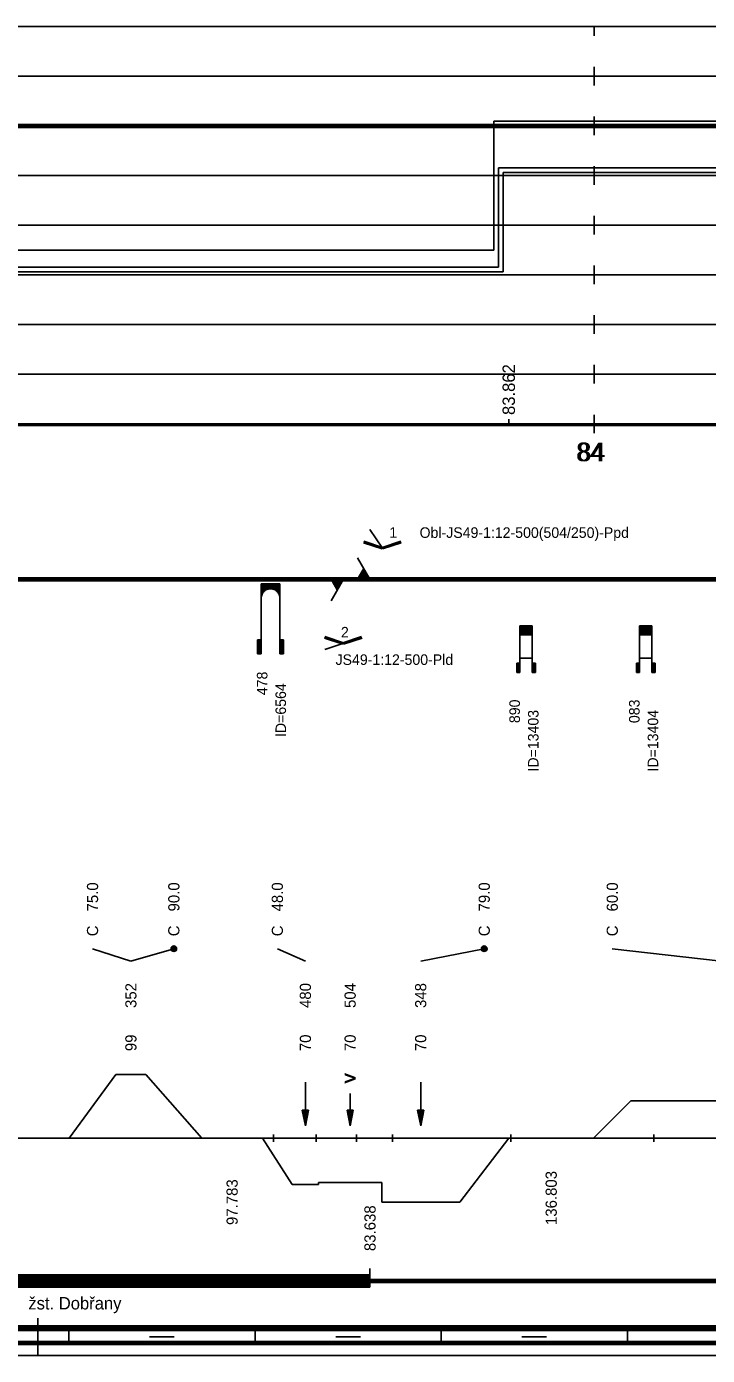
# Model space of a CAD drawing. Extents: x 2 to 10148, y 0 to 380.
# Drawn here: x 8608.2 to 8717.9, y 0 to 214 of the extents above; entities that cross this region are included whole.
import ezdxf

# ---------------------------------------------------------------- set-up
doc = ezdxf.new("R2010")
doc.units = 0
for name, color, linetype in [('CARA_S_OBJEKTY', 7, 'Continuous'), ('KRIV1_CARA', 7, 'Continuous'), ('KRIV1_TEXT', 7, 'Continuous'), ('L_OBJEKTY_TEXT', 7, 'Continuous'), ('L_OBJEKTY_TVAR', 7, 'Continuous'), ('OBJEKTY_TEXT', 7, 'Continuous'), ('OBJEKTY_TVAR', 7, 'Continuous'), ('RAM', 7, 'Continuous'), ('RYCHL_A', 7, 'Continuous'), ('RYCHL_B', 7, 'Continuous'), ('RYCHL_C', 7, 'Continuous'), ('RYCHL_RASTR', 7, 'Continuous'), ('RYCHL_STAN', 7, 'Continuous'), ('STAN_CARA', 7, 'Continuous'), ('STANIC_ZMEN_V', 7, 'Continuous')]:
    doc.layers.add(name, color=color, linetype=linetype)

msp = doc.modelspace()

# ---------------------------------------------------------------- linework, layer by layer
for p, q in [((8647.99, 35.59), (8647.99, 34.4)), ((8654.83, 35.59), (8654.83, 34.4)), ((8661.33, 35.59), (8661.33, 34.4)), ((8667.16, 35.59), (8667.16, 34.4)), ((8686.25, 35.59), (8686.25, 34.4)), ((8709.25, 35.59), (8709.25, 34.4))]:
    msp.add_line(p, q)
at = {"layer": 'CARA_S_OBJEKTY'}
for p, q in [((8072.18, 125.25), (9138.15, 125.25)), ((8072.18, 125), (9138.15, 125)), ((8072.18, 124.75), (9138.15, 124.75))]:
    msp.add_line(p, q, dxfattribs=at)
at = {"layer": 'KRIV1_CARA'}
for p, q in [((8615.07, 35), (8622.57, 45.23)), ((8622.57, 45.23), (8627.42, 45.23)), ((8627.42, 45.23), (8636.42, 35)), ((8699.57, 35), (8705.57, 41.02)), ((8705.57, 41.02), (8734.71, 41.02)), ((8072.18, 35), (9138.15, 35)), ((8646.2, 35), (8651, 27.5)), ((8677.99, 24.66), (8685.89, 35)), ((8655.23, 27.5), (8655.23, 27.86)), ((8655.23, 27.86), (8665.42, 27.86)), ((8665.42, 27.86), (8665.42, 24.66)), ((8651, 27.5), (8655.23, 27.5)), ((8665.42, 24.66), (8677.99, 24.66))]:
    msp.add_line(p, q, dxfattribs=at)
at = {"layer": 'KRIV1_TEXT'}
for p, q in [((8625, 63.5), (8618.82, 65.5)), ((8625, 63.5), (8631.92, 65.5)), ((8653.12, 63.5), (8648.6, 65.5)), ((8671.7, 63.5), (8681.94, 65.5)), ((8720.14, 63.5), (8702.57, 65.5)), ((8653.12, 44), (8653.12, 42.2)), ((8671.7, 44), (8671.7, 42.2)), ((8653.12, 42.2), (8653.12, 40)), ((8660.33, 42.2), (8660.33, 42.2)), ((8660.33, 42.2), (8660.33, 40)), ((8671.7, 42.2), (8671.7, 40)), ((8652.62, 39.5), (8653.12, 37)), ((8652.62, 39.5), (8653.62, 39.5)), ((8652.72, 39.5), (8653.12, 37.5)), ((8652.82, 39.5), (8653.12, 38)), ((8652.92, 39.5), (8653.12, 38.5)), ((8653.02, 39.5), (8653.12, 39)), ((8653.12, 40), (8653.12, 37)), ((8653.62, 39.5), (8653.12, 37)), ((8653.52, 39.5), (8653.12, 37.5)), ((8653.42, 39.5), (8653.12, 38)), ((8653.32, 39.5), (8653.12, 38.5)), ((8653.22, 39.5), (8653.12, 39)), ((8653.12, 39.5), (8653.12, 39.5)), ((8653.12, 39.5), (8653.12, 39.5)), ((8659.83, 39.5), (8660.33, 37)), ((8659.83, 39.5), (8660.83, 39.5)), ((8659.93, 39.5), (8660.33, 37.5)), ((8660.03, 39.5), (8660.33, 38)), ((8660.13, 39.5), (8660.33, 38.5)), ((8660.23, 39.5), (8660.33, 39)), ((8660.33, 40), (8660.33, 37)), ((8660.83, 39.5), (8660.33, 37)), ((8660.73, 39.5), (8660.33, 37.5)), ((8660.63, 39.5), (8660.33, 38)), ((8660.53, 39.5), (8660.33, 38.5)), ((8660.43, 39.5), (8660.33, 39)), ((8660.33, 39.5), (8660.33, 39.5)), ((8660.33, 39.5), (8660.33, 39.5)), ((8671.2, 39.5), (8671.7, 37)), ((8671.2, 39.5), (8672.2, 39.5)), ((8671.3, 39.5), (8671.7, 37.5)), ((8671.4, 39.5), (8671.7, 38)), ((8671.5, 39.5), (8671.7, 38.5)), ((8671.6, 39.5), (8671.7, 39)), ((8671.7, 40), (8671.7, 37)), ((8672.2, 39.5), (8671.7, 37)), ((8672.1, 39.5), (8671.7, 37.5)), ((8672, 39.5), (8671.7, 38)), ((8671.9, 39.5), (8671.7, 38.5)), ((8671.8, 39.5), (8671.7, 39)), ((8671.7, 39.5), (8671.7, 39.5)), ((8671.7, 39.5), (8671.7, 39.5))]:
    msp.add_line(p, q, dxfattribs=at)
for centre, radius in [((8631.92, 65.5), 0.45), ((8631.92, 65.5), 0.3), ((8631.92, 65.5), 0.15), ((8681.94, 65.5), 0.45), ((8681.94, 65.5), 0.3), ((8681.94, 65.5), 0.15)]:
    msp.add_circle(centre, radius, dxfattribs=at)
at = {"layer": 'L_OBJEKTY_TVAR'}
for p, q in [((8575.41, 13), (8663.53, 13)), ((8663.53, 11), (8663.53, 14)), ((8575.41, 12.75), (8663.53, 12.75)), ((8575.41, 12.5), (8663.53, 12.5)), ((8575.41, 12.25), (8663.53, 12.25)), ((8575.41, 12), (8663.53, 12)), ((8575.41, 11.75), (8663.53, 11.75)), ((8575.41, 11.5), (8663.53, 11.5)), ((8575.41, 11.25), (8663.53, 11.25)), ((8575.41, 11), (8663.53, 11))]:
    msp.add_line(p, q, dxfattribs=at)
at = {"layer": 'OBJEKTY_TVAR'}
for p, q in [((8665.53, 130), (8663.53, 133)), ((8662.49, 130.88), (8665.49, 129.88)), ((8662.53, 131), (8665.53, 130)), ((8662.56, 131.12), (8665.56, 130.12)), ((8665.49, 130.12), (8668.49, 131.12)), ((8665.53, 130), (8668.53, 131)), ((8665.56, 129.88), (8668.56, 130.88)), ((8663.53, 125), (8661.53, 128.46)), ((8661.53, 125), (8662.53, 126.73)), ((8661.68, 125), (8662.6, 126.6)), ((8661.83, 125), (8662.68, 126.47)), ((8661.98, 125), (8662.75, 126.34)), ((8646, 113), (8646, 124.25)), ((8649, 124.25), (8646, 124.25)), ((8646, 124.17), (8649, 124.17)), ((8649, 124.25), (8649, 113)), ((8657.26, 125), (8658.26, 123.27)), ((8659.26, 125), (8657.26, 121.54)), ((8657.41, 125), (8658.34, 123.4)), ((8657.56, 125), (8658.41, 123.53)), ((8657.71, 125), (8658.49, 123.66)), ((8657.86, 125), (8658.56, 123.79)), ((8658.01, 125), (8658.64, 123.92)), ((8658.16, 125), (8658.71, 124.05)), ((8658.31, 125), (8658.79, 124.18)), ((8658.46, 125), (8658.86, 124.31)), ((8658.61, 125), (8658.94, 124.44)), ((8658.76, 125), (8659.01, 124.57)), ((8658.91, 125), (8659.09, 124.7)), ((8659.06, 125), (8659.16, 124.83)), ((8662.13, 125), (8662.83, 126.21)), ((8662.28, 125), (8662.9, 126.08)), ((8662.43, 125), (8662.98, 125.95)), ((8662.58, 125), (8663.05, 125.82)), ((8662.73, 125), (8663.13, 125.69)), ((8662.88, 125), (8663.2, 125.56)), ((8663.03, 125), (8663.28, 125.43)), ((8663.18, 125), (8663.35, 125.3)), ((8663.33, 125), (8663.43, 125.17)), ((8646, 124.1), (8649, 124.1)), ((8646, 124.02), (8649, 124.02)), ((8646, 123.95), (8649, 123.95)), ((8646, 123.87), (8649, 123.87)), ((8646, 123.8), (8649, 123.8)), ((8646, 123.72), (8649, 123.72)), ((8646, 123.65), (8649, 123.65)), ((8646, 123.57), (8649, 123.57)), ((8646, 123.5), (8649, 123.5)), ((8646, 123.42), (8647.16, 123.42)), ((8646, 123.35), (8646.92, 123.35)), ((8646, 123.27), (8646.77, 123.27)), ((8646, 123.2), (8646.65, 123.2)), ((8646, 123.12), (8646.55, 123.12)), ((8646, 123.05), (8646.46, 123.05)), ((8646, 122.97), (8646.39, 122.97)), ((8646, 122.9), (8646.33, 122.9)), ((8646, 122.82), (8646.27, 122.82)), ((8646, 122.75), (8646.22, 122.75)), ((8646, 122.67), (8646.18, 122.67)), ((8646, 122.6), (8646.14, 122.6)), ((8646, 122.52), (8646.11, 122.52)), ((8646, 122.45), (8646.08, 122.45)), ((8646, 122.37), (8646.06, 122.37)), ((8646, 122.3), (8646.04, 122.3)), ((8646, 122.22), (8646.02, 122.22)), ((8646, 122.15), (8646.01, 122.15)), ((8646, 121.97), (8646.01, 122.11)), ((8646.01, 122.11), (8646.03, 122.28)), ((8646.03, 122.28), (8646.08, 122.46)), ((8646.08, 122.46), (8646.15, 122.61)), ((8646.15, 122.61), (8646.22, 122.75)), ((8646.22, 122.75), (8646.33, 122.9)), ((8646.33, 122.9), (8646.46, 123.05)), ((8646.46, 123.05), (8646.54, 123.12)), ((8646.54, 123.12), (8646.64, 123.19)), ((8646.64, 123.19), (8646.77, 123.27)), ((8646.77, 123.27), (8646.92, 123.35)), ((8646.92, 123.35), (8647.16, 123.42)), ((8647.16, 123.42), (8647.37, 123.46)), ((8647.37, 123.46), (8647.62, 123.46)), ((8647.62, 123.46), (8647.76, 123.44)), ((8647.76, 123.44), (8647.84, 123.42)), ((8647.84, 123.42), (8649, 123.42)), ((8647.84, 123.42), (8648.08, 123.35)), ((8648.08, 123.35), (8649, 123.35)), ((8648.08, 123.35), (8648.23, 123.27)), ((8648.23, 123.27), (8649, 123.27)), ((8648.23, 123.27), (8648.35, 123.2)), ((8648.35, 123.2), (8649, 123.2)), ((8648.35, 123.2), (8648.45, 123.12)), ((8648.45, 123.12), (8649, 123.12)), ((8648.45, 123.12), (8648.54, 123.05)), ((8648.54, 123.05), (8649, 123.05)), ((8648.54, 123.05), (8648.61, 122.97)), ((8648.61, 122.97), (8649, 122.97)), ((8648.61, 122.97), (8648.67, 122.9)), ((8648.67, 122.9), (8648.99, 122.9)), ((8648.67, 122.9), (8648.73, 122.82)), ((8648.73, 122.82), (8649, 122.82)), ((8648.73, 122.82), (8648.82, 122.67)), ((8648.78, 122.75), (8649, 122.75)), ((8648.82, 122.67), (8649, 122.67)), ((8648.82, 122.67), (8648.89, 122.52)), ((8648.86, 122.6), (8649, 122.6)), ((8648.89, 122.52), (8649, 122.52)), ((8648.89, 122.52), (8648.94, 122.37)), ((8648.92, 122.45), (8649, 122.45)), ((8648.94, 122.37), (8649, 122.37)), ((8648.94, 122.37), (8648.98, 122.22)), ((8648.96, 122.3), (8649, 122.3)), ((8648.98, 122.22), (8649, 122.22)), ((8648.98, 122.22), (8649, 121.97)), ((8648.99, 122.15), (8649, 122.15)), ((8656.22, 115.65), (8659.22, 114.65)), ((8656.26, 115.77), (8659.26, 114.77)), ((8656.27, 113.67), (8662.22, 115.65)), ((8659.18, 114.77), (8662.18, 115.77)), ((8687.69, 110), (8687.69, 117.5)), ((8687.69, 117.5), (8689.69, 117.5)), ((8687.69, 117.45), (8689.69, 117.45)), ((8687.69, 117.4), (8689.69, 117.4)), ((8687.69, 117.35), (8689.69, 117.35)), ((8687.69, 117.3), (8689.69, 117.3)), ((8687.69, 117.25), (8689.69, 117.25)), ((8687.69, 117.2), (8689.69, 117.2)), ((8687.69, 117.15), (8689.69, 117.15)), ((8687.69, 117.1), (8689.69, 117.1)), ((8687.69, 117.05), (8689.69, 117.05)), ((8687.69, 117), (8689.69, 117)), ((8687.69, 116.95), (8689.69, 116.95)), ((8687.69, 116.9), (8689.69, 116.9)), ((8687.69, 116.85), (8689.69, 116.85)), ((8687.69, 116.8), (8689.69, 116.8)), ((8687.69, 116.75), (8689.69, 116.75)), ((8687.69, 116.7), (8689.69, 116.7)), ((8687.69, 116.65), (8689.69, 116.65)), ((8687.69, 116.6), (8689.69, 116.6)), ((8687.69, 116.55), (8689.69, 116.55)), ((8687.69, 116.5), (8689.69, 116.5)), ((8687.69, 116.45), (8689.69, 116.45)), ((8687.69, 116.4), (8689.69, 116.4)), ((8687.69, 116.35), (8689.69, 116.35)), ((8687.69, 116.3), (8689.69, 116.3)), ((8687.69, 116.25), (8689.69, 116.25)), ((8687.69, 116.2), (8689.69, 116.2)), ((8687.69, 116.15), (8689.69, 116.15)), ((8687.69, 116.1), (8689.69, 116.1)), ((8687.69, 116.05), (8689.69, 116.05)), ((8689.69, 117.5), (8689.69, 110)), ((8706.97, 110), (8706.97, 117.5)), ((8706.97, 117.5), (8708.97, 117.5)), ((8706.97, 117.45), (8708.97, 117.45)), ((8706.97, 117.4), (8708.97, 117.4)), ((8706.97, 117.35), (8708.97, 117.35)), ((8706.97, 117.3), (8708.97, 117.3)), ((8706.97, 117.25), (8708.97, 117.25)), ((8706.97, 117.2), (8708.97, 117.2)), ((8706.97, 117.15), (8708.97, 117.15)), ((8706.97, 117.1), (8708.97, 117.1)), ((8706.97, 117.05), (8708.97, 117.05)), ((8706.97, 117), (8708.97, 117)), ((8706.97, 116.95), (8708.97, 116.95)), ((8706.97, 116.9), (8708.97, 116.9)), ((8706.97, 116.85), (8708.97, 116.85)), ((8706.97, 116.8), (8708.97, 116.8)), ((8706.97, 116.75), (8708.97, 116.75)), ((8706.97, 116.7), (8708.97, 116.7)), ((8706.97, 116.65), (8708.97, 116.65)), ((8706.97, 116.6), (8708.97, 116.6)), ((8706.97, 116.55), (8708.97, 116.55)), ((8706.97, 116.5), (8708.97, 116.5)), ((8706.97, 116.45), (8708.97, 116.45)), ((8706.97, 116.4), (8708.97, 116.4)), ((8706.97, 116.35), (8708.97, 116.35)), ((8706.97, 116.3), (8708.97, 116.3)), ((8706.97, 116.25), (8708.97, 116.25)), ((8706.97, 116.2), (8708.97, 116.2)), ((8706.97, 116.15), (8708.97, 116.15)), ((8706.97, 116.1), (8708.97, 116.1)), ((8706.97, 116.05), (8708.97, 116.05)), ((8708.97, 117.5), (8708.97, 110)), ((8645.4, 115.25), (8646, 115.25)), ((8645.4, 115.25), (8645.4, 113)), ((8645.47, 115.25), (8645.47, 113)), ((8645.55, 115.25), (8645.55, 113)), ((8645.62, 115.25), (8645.62, 113)), ((8645.7, 115.25), (8645.7, 113)), ((8645.77, 115.25), (8645.77, 113)), ((8645.85, 115.25), (8645.85, 113)), ((8645.92, 115.25), (8645.92, 113)), ((8649.6, 115.25), (8649, 115.25)), ((8649.08, 115.25), (8649.08, 113)), ((8649.15, 115.25), (8649.15, 113)), ((8649.23, 115.25), (8649.23, 113)), ((8649.3, 115.25), (8649.3, 113)), ((8649.38, 115.25), (8649.38, 113)), ((8649.45, 115.25), (8649.45, 113)), ((8649.53, 115.25), (8649.53, 113)), ((8649.6, 115.25), (8649.6, 113)), ((8656.18, 115.53), (8659.18, 114.53)), ((8659.26, 114.53), (8662.26, 115.53)), ((8646, 113), (8645.4, 113)), ((8649, 113), (8649.6, 113)), ((8687.19, 111.5), (8687.69, 111.5)), ((8687.19, 111.5), (8687.19, 110)), ((8687.24, 111.5), (8687.24, 110)), ((8687.29, 111.5), (8687.29, 110)), ((8687.34, 111.5), (8687.34, 110)), ((8687.39, 111.5), (8687.39, 110)), ((8687.44, 111.5), (8687.44, 110)), ((8687.49, 111.5), (8687.49, 110)), ((8687.54, 111.5), (8687.54, 110)), ((8687.59, 111.5), (8687.59, 110)), ((8687.64, 111.5), (8687.64, 110)), ((8687.69, 112.31), (8689.69, 112.31)), ((8690.19, 111.5), (8689.69, 111.5)), ((8689.74, 111.5), (8689.74, 110)), ((8689.79, 111.5), (8689.79, 110)), ((8689.84, 111.5), (8689.84, 110)), ((8689.89, 111.5), (8689.89, 110)), ((8689.94, 111.5), (8689.94, 110)), ((8689.99, 111.5), (8689.99, 110)), ((8690.04, 111.5), (8690.04, 110)), ((8690.09, 111.5), (8690.09, 110)), ((8690.14, 111.5), (8690.14, 110)), ((8690.19, 111.5), (8690.19, 110)), ((8706.47, 111.5), (8706.97, 111.5)), ((8706.47, 111.5), (8706.47, 110)), ((8706.52, 111.5), (8706.52, 110)), ((8706.57, 111.5), (8706.57, 110)), ((8706.62, 111.5), (8706.62, 110)), ((8706.67, 111.5), (8706.67, 110)), ((8706.72, 111.5), (8706.72, 110)), ((8706.77, 111.5), (8706.77, 110)), ((8706.82, 111.5), (8706.82, 110)), ((8706.87, 111.5), (8706.87, 110)), ((8706.92, 111.5), (8706.92, 110)), ((8706.97, 112.31), (8708.97, 112.31)), ((8709.47, 111.5), (8708.97, 111.5)), ((8709.02, 111.5), (8709.02, 110)), ((8709.07, 111.5), (8709.07, 110)), ((8709.12, 111.5), (8709.12, 110)), ((8709.17, 111.5), (8709.17, 110)), ((8709.22, 111.5), (8709.22, 110)), ((8709.27, 111.5), (8709.27, 110)), ((8709.32, 111.5), (8709.32, 110)), ((8709.37, 111.5), (8709.37, 110)), ((8709.42, 111.5), (8709.42, 110)), ((8709.47, 111.5), (8709.47, 110)), ((8687.69, 110), (8687.19, 110)), ((8689.69, 110), (8690.19, 110)), ((8706.97, 110), (8706.47, 110)), ((8708.97, 110), (8709.47, 110))]:
    msp.add_line(p, q, dxfattribs=at)
at = {"layer": 'RAM'}
for p, q in [((8072.18, 4.75), (9138.15, 4.75)), ((8072.18, 4.5), (9138.15, 4.5)), ((8610, 0), (8610, 6)), ((8072.18, 4.25), (9138.15, 4.25)), ((8072.18, 4), (9138.15, 4)), ((8072.18, 2.25), (9138.15, 2.25)), ((8615, 2), (8615, 4)), ((8628, 3), (8632, 3)), ((8645, 2), (8645, 4)), ((8658, 3), (8662, 3)), ((8675, 2), (8675, 4)), ((8688, 3), (8692, 3)), ((8705, 2), (8705, 4)), ((8072.18, 2), (9138.15, 2)), ((8072.18, 1.75), (9138.15, 1.75)), ((8072.18, 0), (9138.15, 0))]:
    msp.add_line(p, q, dxfattribs=at)
at = {"layer": 'RYCHL_A'}
for p, q in [((8684.98, 174.5), (8684.98, 190.5)), ((8684.98, 190.5), (9008.98, 190.5)), ((8587.18, 174.5), (8684.98, 174.5))]:
    msp.add_line(p, q, dxfattribs=at)
at = {"layer": 'RYCHL_B'}
for p, q in [((8684.23, 175.25), (8684.23, 191.25)), ((8684.23, 191.25), (9009.73, 191.25)), ((8573.21, 175.25), (8684.23, 175.25))]:
    msp.add_line(p, q, dxfattribs=at)
at = {"layer": 'RYCHL_C'}
for p, q in [((8683.48, 178), (8683.48, 198.75)), ((8683.48, 198.75), (9010.48, 198.75)), ((8572.46, 178), (8683.48, 178))]:
    msp.add_line(p, q, dxfattribs=at)
at = {"layer": 'RYCHL_RASTR'}
for p, q in [((8072.18, 214), (9140.35, 214)), ((8699.68, 212.5), (8699.68, 214)), ((8072.18, 206), (9140.39, 206)), ((8699.68, 204.5), (8699.68, 207.5)), ((8699.68, 196.5), (8699.68, 199.5)), ((8072.18, 198.25), (9140.39, 198.25)), ((8072.18, 198), (9140.39, 198)), ((8072.18, 197.75), (9140.39, 197.75)), ((8699.68, 188.5), (8699.68, 191.5)), ((8072.18, 190), (9140.39, 190)), ((8072.18, 182), (9140.39, 182)), ((8699.68, 180.5), (8699.68, 183.5)), ((8699.68, 172.5), (8699.68, 175.5)), ((8072.18, 174), (9140.39, 174)), ((8699.68, 164.5), (8699.68, 167.5)), ((8072.18, 166), (9140.39, 166)), ((8699.68, 156.5), (8699.68, 159.5)), ((8072.18, 158), (9140.39, 158)), ((8072.18, 150), (9138.15, 150)), ((8699.68, 148.5), (8699.68, 151.5)), ((8072.18, 149.75), (9138.15, 149.75))]:
    msp.add_line(p, q, dxfattribs=at)
at = {"layer": 'STAN_CARA'}
for p, q in [((8301.18, 12.25), (8798.18, 12.25)), ((8301.18, 12), (8798.18, 12)), ((8301.18, 12), (8798.18, 12)), ((8301.18, 11.75), (8798.18, 11.75))]:
    msp.add_line(p, q, dxfattribs=at)
at = {"layer": 'STANIC_ZMEN_V'}
msp.add_line((8685.89, 150), (8685.89, 150.75), dxfattribs=at)

# ---------------------------------------------------------------- texts
at = {"layer": 'KRIV1_TEXT'}
for s, p in [('75.0', (8619.72, 71.5)), ('90.0', (8632.82, 71.5)), ('48.0', (8649.5, 71.5)), ('79.0', (8682.84, 71.5)), ('60.0', (8703.47, 71.5)), ('C', (8619.72, 67.5)), ('C', (8632.82, 67.5)), ('C', (8649.5, 67.5)), ('C', (8682.84, 67.5)), ('C', (8703.47, 67.5)), ('352', (8625.9, 55.95)), ('480', (8654.02, 55.95)), ('504', (8661.23, 55.95)), ('348', (8672.6, 55.95)), ('99', (8625.9, 49)), ('70', (8654.02, 49)), ('70', (8661.23, 49)), ('70', (8672.6, 49)), ('V', (8661.23, 43.9)), ('V', (8661.23, 43.75)), ('97.783', (8642.21, 21)), ('136.803', (8693.63, 21))]:
    msp.add_text(s, height=1.8, rotation=90, dxfattribs=at).set_placement(p)
at = {"layer": 'L_OBJEKTY_TEXT'}
msp.add_text('83.638', height=1.8, rotation=90, dxfattribs=at).set_placement((8664.43, 16.8))
msp.add_text('žst. Dobřany', height=2, dxfattribs=at).set_placement((8608.47, 7.4))
at = {"layer": 'OBJEKTY_TEXT'}
for s, p in [('1', (8666.65, 131.68)), ('Obl-JS49-1:12-500(504/250)-Ppd', (8671.52, 131.66)), ('2', (8658.85, 115.62)), ('JS49-1:12-500-Pld', (8657.98, 111.2))]:
    msp.add_text(s, height=1.7, dxfattribs=at).set_placement(p)
for s, p in [('478', (8647, 106.33)), ('ID=6564', (8650, 99.59)), ('890', (8687.69, 101.83)), ('083', (8706.97, 101.83)), ('ID=13403', (8690.69, 94.03)), ('ID=13404', (8709.97, 94.03))]:
    msp.add_text(s, height=1.7, rotation=90, dxfattribs=at).set_placement(p)
at = {"layer": 'RYCHL_STAN'}
for p in [(8696.74, 144), (8696.99, 144)]:
    msp.add_text('84', height=3, dxfattribs=at).set_placement(p)
at = {"layer": 'STANIC_ZMEN_V'}
msp.add_text('83.862', height=2, rotation=90, dxfattribs=at).set_placement((8686.89, 151.45))

doc.saveas('drawing.dxf')
